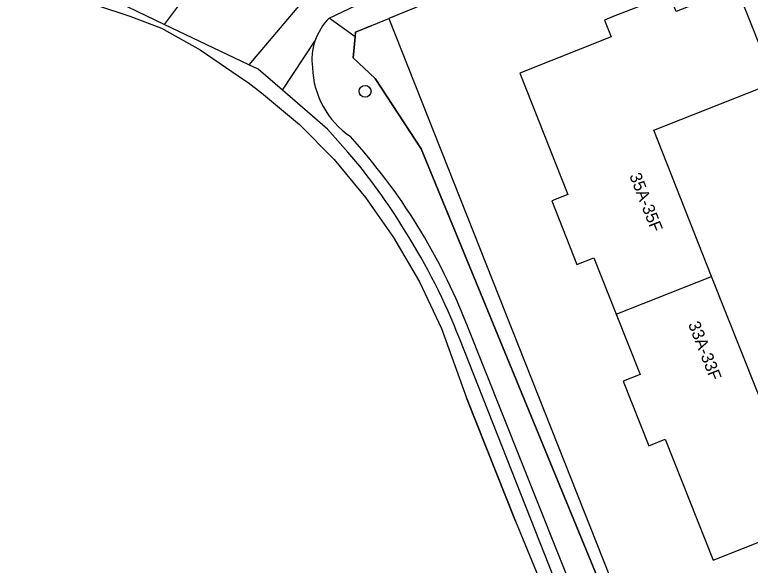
# Model space of a CAD drawing. Extents: x 158474 to 159560, y 388525 to 389605.
# Drawn here: x 158927 to 158987.9, y 388644.3 to 388689.9 of the extents above; entities that cross this region are included whole.
import ezdxf

# ---------------------------------------------------------------- set-up
doc = ezdxf.new("R2010")
doc.units = 0
for name, color, linetype in [('IMGEO_Boom', 7, 'Continuous'), ('IMGEO_Grasland_overig', 7, 'Continuous'), ('IMGEO_Groenvoorziening', 7, 'Continuous'), ('IMGEO_Hek', 7, 'Continuous'), ('IMGEO_Meer_plas_ven_vijver', 7, 'Continuous'), ('IMGEO_Pand', 7, 'Continuous'), ('IMGEO_Pand_nummerreeks', 7, 'Continuous'), ('IMGEO_Voetpad_halfverhard', 7, 'Continuous'), ('IMGEO_Walbescherming', 7, 'Continuous')]:
    doc.layers.add(name, color=color, linetype=linetype)

msp = doc.modelspace()

# ---------------------------------------------------------------- linework, layer by layer
at = {"layer": 'IMGEO_Boom'}
msp.add_circle((158956.006, 388683.538), 0.489, dxfattribs=at)
at = {"layer": 'IMGEO_Grasland_overig'}
for points in [[(158955.178, 388688.038), (158955.214, 388688.441), (158956.571, 388688.996), (158957.964, 388689.565)], [(158957.964, 388689.565), (158991.293, 388605.352)], [(158990.911, 388605.19), (158960.645, 388678.761), (158956.851, 388684.593), (158955.022, 388686.321), (158955.178, 388688.038)]]:
    msp.add_lwpolyline(points, dxfattribs=at)
at = {"layer": 'IMGEO_Groenvoorziening'}
for points in [[(158939.378, 388689.077), (158934.089, 388691.624), (158923.645, 388694.298), (158900.441, 388699.272), (158881.899, 388703.44), (158855.472, 388709), (158829.068, 388715.83), (158822.477, 388717.382)], [(158979.849, 388698.505), (158957.964, 388689.565)], [(158940.531, 388690.615), (158939.378, 388689.077)], [(158955.178, 388688.038), (158953.025, 388689.6)], [(158946.371, 388685.73), (158939.378, 388689.077)]]:
    msp.add_lwpolyline(points, dxfattribs=at)
at = {"layer": 'IMGEO_Hek'}
for points in [[(158956.571, 388688.996), (158955.214, 388688.441), (158955.178, 388688.038)], [(158955.178, 388688.038), (158955.022, 388686.321), (158956.851, 388684.593), (158960.645, 388678.761), (158990.911, 388605.19)]]:
    msp.add_lwpolyline(points, dxfattribs=at)
at = {"layer": 'IMGEO_Meer_plas_ven_vijver'}
msp.add_lwpolyline([(158827.937, 388714.025), (158857.904, 388707.552), (158870.659, 388705.032), (158890.03, 388700.878), (158930.531, 388691.605), (158933.78, 388690.674), (158936.537, 388689.763), (158939.152, 388688.776), (158942.359, 388686.96), (158946.034, 388684.462), (158946.319, 388684.258), (158947.44, 388683.422), (158950.566, 388680.786), (158953.445, 388677.881), (158956.052, 388674.731), (158958.368, 388671.444), (158960.512, 388667.76), (158962.318, 388663.898), (158964.408, 388658.159), (158968.458, 388647.949), (158980.947, 388617.566), (158986.94, 388603.708)], dxfattribs=at)
at = {"layer": 'IMGEO_Pand'}
for points in [[(158986.773, 388692.12), (158981.762, 388690.136), (158981.197, 388691.563), (158976.549, 388689.723), (158975.832, 388689.439), (158976.383, 388688.049), (158968.815, 388685.052), (158972.794, 388675.002), (158971.458, 388674.473), (158973.545, 388669.202), (158974.938, 388669.754), (158976.789, 388665.079)], [(158984.692, 388668.208), (158979.9, 388680.312), (158989.883, 388684.264), (158986.773, 388692.12)], [(158976.789, 388665.079), (158984.692, 388668.208)], [(158999.634, 388659.677), (158989.637, 388655.719), (158984.692, 388668.208)], [(158976.789, 388665.079), (158978.764, 388660.091), (158977.364, 388659.536), (158979.486, 388654.177), (158980.856, 388654.72), (158984.816, 388644.718), (158992.361, 388647.705), (158992.909, 388646.32), (158993.596, 388646.592), (158998.245, 388648.432), (158997.718, 388649.764), (159000, 388650.668), (159002.68, 388651.728)]]:
    msp.add_lwpolyline(points, dxfattribs=at)
at = {"layer": 'IMGEO_Voetpad_halfverhard'}
for points in [[(158953.025, 388689.6), (158955.808, 388690.913), (158977.045, 388700.933)], [(158954.892, 388693.217), (158950.963, 388691.154), (158946.371, 388685.73)], [(158949.155, 388683.622), (158951.854, 388687.699)], [(158949.155, 388683.622), (158947.148, 388685.358), (158946.371, 388685.73)], [(158954.579, 388678.491), (158952.88, 388680.402), (158949.155, 388683.622)], [(158988.389, 388604.118), (158964.429, 388664.228)], [(158986.94, 388603.708), (158987.193, 388603.818), (158963.842, 388663.007)]]:
    msp.add_lwpolyline(points, dxfattribs=at)
for centre, radius, start, end in [((158956.889, 388685.909), 5.344, 136.30869, 160.42587), ((158956.531, 388686.131), 4.933, 161.46789, 187.28167), ((158958.93, 388685.8), 7.298, 182.30646, 235.38979), ((158917.183, 388645.725), 50.74, 21.38713, 42.17718), ((158920.651, 388648.887), 45.028, 30.8245, 41.10601), ((158915.503, 388644.2), 51.869, 21.25875, 32.35669)]:
    msp.add_arc(centre, radius, start, end, dxfattribs=at)
at = {"layer": 'IMGEO_Walbescherming'}
msp.add_lwpolyline([(158968.458, 388647.949), (158964.408, 388658.159)], dxfattribs=at)

# ---------------------------------------------------------------- texts
at = {"layer": 'IMGEO_Pand_nummerreeks'}
for s, rotation, p in [('35A-35F', 291.59872, (158977.861, 388676.553)), ('33A-33F', 291.6003, (158982.729, 388664.256))]:
    msp.add_text(s, height=1, rotation=rotation, dxfattribs=at).set_placement(p)

doc.saveas('drawing.dxf')
